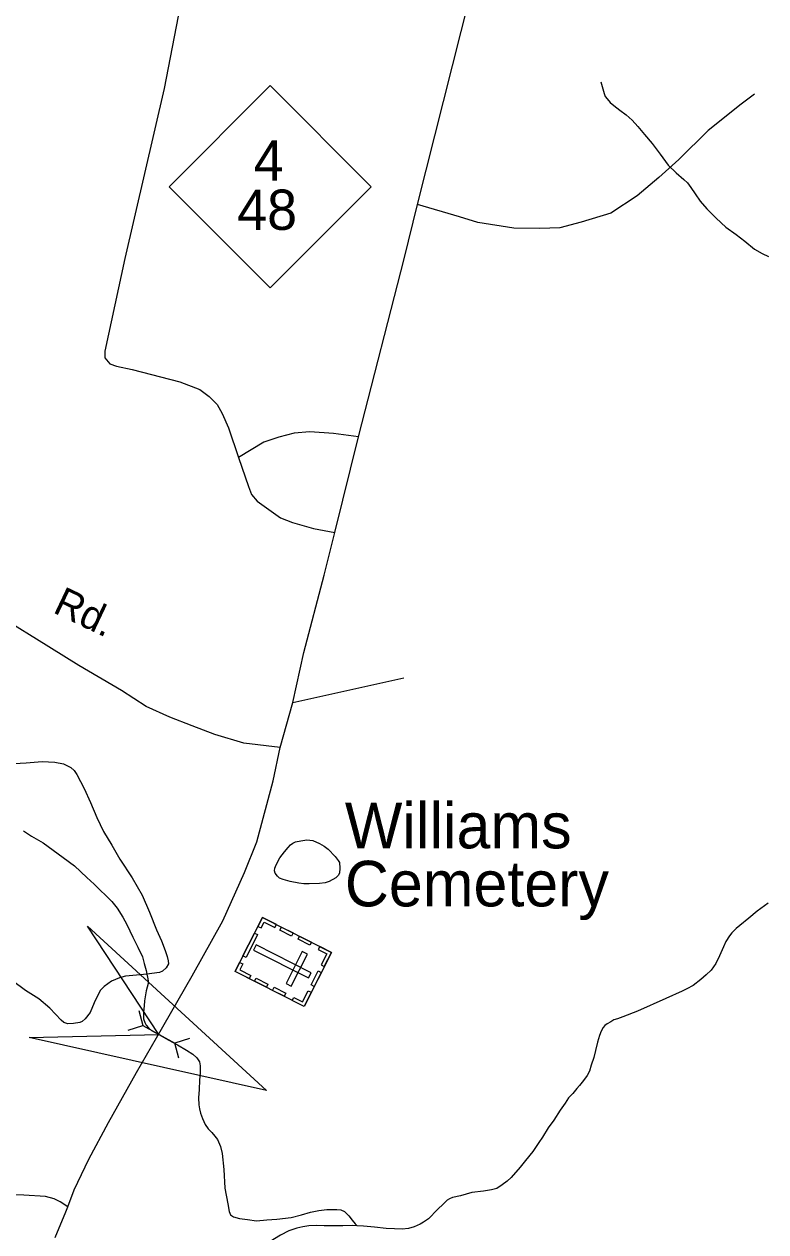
# Model space of a CAD drawing. Extents: x 2220236 to 2384410, y 720751 to 894131.
# Drawn here: x 2350024 to 2352466, y 858872 to 862847 of the extents above; entities that cross this region are included whole.
import ezdxf

# ---------------------------------------------------------------- set-up
doc = ezdxf.new("R2010")
doc.units = 0
for name, color, linetype in [('Exist Cultural Cemetery CELL', 7, 'Continuous'), ('Exist Cultural Cemetery Label', 7, 'Continuous'), ('Exist Hydrographic Creek Single Shore', 7, 'Continuous'), ('Exist Hydrographic Misc Water Feature', 7, 'Continuous'), ('Exist Hydrographic Pond Under 1500 Sq Ft', 7, 'Continuous'), ('Exist Road Non-System Type 51', 7, 'Continuous'), ('Exist Road Primary NC Attributed', 7, 'Continuous'), ('Exist Road Primary NC Shield CELL', 7, 'Continuous'), ('Exist Road Primary NC Shield Number Label', 7, 'Continuous'), ('Exist Road Secondary Structure Culvert Attributed CELL', 7, 'Continuous'), ('Exist Road Secondary Structure Culvert CELL', 7, 'Continuous'), ('Exist Road Secondary Type 51 Attributed', 7, 'Continuous'), ('Exist Road Secondary Type 51 Label', 7, 'Continuous')]:
    doc.layers.add(name, color=color, linetype=linetype)

msp = doc.modelspace()

# ---------------------------------------------------------------- linework, layer by layer
at = {"layer": 'Exist Cultural Cemetery CELL'}
for points in [[(2351035.7, 859792), (2350945.7, 859614.4), (2350718.6, 859729.6), (2350808.6, 859907.1)], [(2350793.7, 859877.6), (2350803.9, 859872.4), (2350813.9, 859892), (2350849.9, 859873.8), (2350854.9, 859883.7), (2350808.7, 859907.2)], [(2350871, 859875.5), (2350909.6, 859855.9), (2350904.5, 859845.8), (2350865.8, 859865.4)], [(2350792.8, 859850.7), (2350754.5, 859775), (2350744.3, 859780.2), (2350782.7, 859855.8)], [(2350930.9, 859845.1), (2350969.6, 859825.5), (2350964.4, 859815.4), (2350925.8, 859835)], [(2350960.3, 859708), (2350968.7, 859724.7), (2350787.8, 859816.4), (2350779.4, 859799.7)], [(2350956.5, 859786.4), (2350939.9, 859794.8), (2350886.6, 859689.8), (2350903.3, 859681.3)], [(2350997.1, 859811.6), (2350991.9, 859801.4), (2351020.6, 859786.9), (2351002.3, 859750.7), (2351012.2, 859745.7), (2351035.7, 859792)], [(2350733.5, 859759.1), (2350743.8, 859753.9), (2350733.8, 859734.3), (2350769.9, 859716), (2350764.9, 859706.1), (2350718.6, 859729.6)], [(2350788.2, 859707), (2350826.8, 859687.4), (2350821.6, 859677.3), (2350783, 859696.9)], [(2351002.2, 859725.9), (2350978.7, 859679.7), (2350968.6, 859684.9), (2350992, 859731.1)], [(2350846.9, 859677.2), (2350885.6, 859657.6), (2350880.4, 859647.4), (2350841.8, 859667)], [(2350907, 859634), (2350912.1, 859644.1), (2350940.8, 859629.5), (2350959.1, 859665.7), (2350969.1, 859660.7), (2350945.6, 859614.4)]]:
    msp.add_lwpolyline(points, close=True, dxfattribs=at)
at = {"layer": 'Exist Hydrographic Creek Single Shore'}
for points in [[(2352473.1, 859954.2), (2352437.5, 859927.2), (2352409.5, 859904.7), (2352380, 859880.5), (2352367.9, 859870.2), (2352354, 859856.5), (2352346.3, 859846.3), (2352334.5, 859827.8), (2352326.7, 859810.4), (2352313.2, 859780.3), (2352301.4, 859755.8), (2352285.5, 859733.9), (2352269.8, 859717.8), (2352252, 859702.9), (2352226.2, 859683.2), (2352206.3, 859672.5), (2352190.6, 859664.3), (2352136.7, 859640.1), (2352043.3, 859598.6), (2351995.4, 859580.2), (2351977.6, 859573.6), (2351965.7, 859569.8), (2351955.7, 859563.8), (2351943.8, 859557.4), (2351935.9, 859551.5), (2351929.9, 859545.3), (2351924.2, 859533), (2351918.2, 859518.6), (2351911.9, 859496.4), (2351904.8, 859468.8), (2351899.1, 859446.6), (2351891.3, 859420.7), (2351885.6, 859400.8), (2351877.6, 859386.6), (2351865.8, 859370.4), (2351852, 859354.4), (2351844.2, 859344.3), (2351830.5, 859327.9), (2351816.6, 859313.6), (2351804.9, 859295.7), (2351789.1, 859273.1), (2351767.5, 859239.4), (2351749.8, 859214.7), (2351730.3, 859184.3)], [(2350428, 859720.2), (2350405.8, 859717.7), (2350357.7, 859713.4), (2350337.9, 859708.3), (2350311.8, 859696.8), (2350287.9, 859680), (2350274.3, 859666.4), (2350254.6, 859625.5), (2350241.2, 859593.8), (2350225.3, 859573.4), (2350214.8, 859564.8), (2350207.7, 859561.2), (2350186.5, 859557.7), (2350167.5, 859557), (2350154.5, 859561.4), (2350145.4, 859568.5), (2350109, 859608.1), (2350072.6, 859639.4), (2350028.4, 859667.1), (2349985.8, 859698.9)], [(2350428, 859720.2), (2350429.7, 859710.5), (2350432.5, 859698.4), (2350432.2, 859689.2), (2350426.3, 859665.4), (2350420.8, 859633), (2350418.8, 859616.5), (2350417.4, 859595.1), (2350417.3, 859573.1), (2350421.7, 859560.8), (2350426, 859552.1), (2350433.9, 859543.2), (2350443.8, 859534.8), (2350467.3, 859522.3), (2350500.2, 859503.3), (2350528.4, 859488), (2350558.7, 859470.6), (2350578.9, 859456.6), (2350592.9, 859444.7), (2350601.3, 859431.3), (2350603.5, 859418.9), (2350603.4, 859395.3), (2350601.8, 859371.2), (2350600.4, 859341), (2350598.6, 859313), (2350598.9, 859290.7), (2350601.1, 859277), (2350605.2, 859263.1), (2350611.6, 859245.3), (2350620.2, 859225.3), (2350629.7, 859210.9), (2350642, 859198.9), (2350652, 859187.2), (2350660.3, 859176), (2350670.4, 859153.5), (2350676.3, 859130.7), (2350681.4, 859077.4), (2350684.3, 859016.2), (2350694.9, 858964.1), (2350699.2, 858939.7), (2350703.3, 858928.3), (2350713.4, 858922.2), (2350733.3, 858916.4), (2350759.4, 858912.6), (2350789.4, 858908.9), (2350823.4, 858911.9), (2350855.5, 858913.9), (2350903.2, 858920.1), (2350937.3, 858928.7), (2350967.1, 858937.5), (2350994.2, 858942.5), (2351020.9, 858946.3), (2351035.1, 858945.8), (2351053.1, 858945.9), (2351066.9, 858944.9), (2351079, 858938.8), (2351093.4, 858924.6), (2351103.5, 858910.9), (2351113.4, 858899.2), (2351120.6, 858891.9)], [(2351730.3, 859184.3), (2351718.2, 859166.8), (2351698.8, 859136.4), (2351675, 859107.6), (2351657.6, 859085.5), (2351627.8, 859051.5), (2351613.8, 859039.4), (2351597.9, 859027.3), (2351580.4, 859015.1), (2351562.2, 859010.1), (2351536.4, 859005.7), (2351498.5, 859001.9), (2351460.6, 858991.1), (2351434.5, 858985.2), (2351424.5, 858980.8), (2351416.5, 858976.2), (2351404.9, 858964.3), (2351384.9, 858946.4), (2351355.3, 858915.6), (2351338.7, 858904.1), (2351327.5, 858897.1), (2351307.8, 858889.1), (2351289.7, 858883.4), (2351268.1, 858881.5), (2351243.8, 858882.2), (2351215.8, 858883.7), (2351177.6, 858887.7), (2351141.7, 858891.1), (2351120.6, 858891.9)], [(2351120.6, 858891.9), (2351103.5, 858892.8), (2351073.7, 858892.6), (2351033.7, 858891.6), (2351011.7, 858891.7), (2350987.7, 858893), (2350961.8, 858892), (2350941.9, 858888.9), (2350921.7, 858884.8), (2350895.8, 858876.1), (2350868.1, 858861.9), (2350848.3, 858849.6), (2350800.6, 858819.1), (2350772.8, 858800.5), (2350749, 858782.5), (2350745.8, 858780.7)]]:
    msp.add_lwpolyline(points, dxfattribs=at)
at = {"layer": 'Exist Hydrographic Misc Water Feature'}
msp.add_lwpolyline([(2351922.8, 862656.6), (2351933.2, 862618.6), (2351937.2, 862609), (2351943.4, 862601), (2351953.4, 862588.9), (2351965.7, 862578.9), (2351985.7, 862563.4), (2352006, 862547.8), (2352025.4, 862531.2), (2352044.3, 862510), (2352066.7, 862483.6), (2352091.2, 862454.4), (2352117.6, 862418.4), (2352144, 862382.7), (2352170.3, 862357.6), (2352196.5, 862335.7), (2352207.5, 862324.6), (2352218.9, 862309.3), (2352232.9, 862287.9), (2352249.3, 862264), (2352271.4, 862239.3), (2352302.1, 862208.7), (2352334.2, 862178.8), (2352368.7, 862154), (2352396.9, 862132.1), (2352429.1, 862106.2), (2352453.6, 862092.5), (2352474.4, 862081.8)], dxfattribs=at)
at = {"layer": 'Exist Hydrographic Pond Under 1500 Sq Ft'}
for points in [[(2349991.3, 860414), (2350031, 860415.6), (2350083, 860420), (2350125.1, 860418.5), (2350153.2, 860413), (2350177.3, 860400.9), (2350188.2, 860390.8), (2350197.6, 860377.1), (2350222.2, 860331.5), (2350242.8, 860285.4), (2350263.1, 860236.4), (2350285.7, 860190.3), (2350312.5, 860144.8), (2350339, 860099), (2350379.6, 860037.6), (2350412.5, 859979.9), (2350437.1, 859924.1), (2350459.8, 859866), (2350476.3, 859830.5), (2350488.5, 859798.2), (2350494.9, 859778.8), (2350498.1, 859764.1), (2350499.2, 859754.3), (2350491.2, 859740.9), (2350479.8, 859730.6), (2350469.5, 859726.2), (2350428, 859720.2)], [(2350022.1, 860192), (2350048.4, 860174.1), (2350086.7, 860152.7), (2350153, 860103.8), (2350189.3, 860076.4), (2350229.9, 860038.7), (2350254.1, 860016.7), (2350274.6, 859997.2), (2350292.7, 859978.9), (2350312.9, 859959.4), (2350330.5, 859937.8), (2350349.4, 859908.4), (2350361.9, 859884.3), (2350382.3, 859842.4), (2350398.8, 859808.7), (2350413.2, 859777.1), (2350419.4, 859755.3), (2350425.5, 859732.6), (2350428, 859720.2)], [(2350849.3, 860069), (2350853.7, 860080.6), (2350865.6, 860103.5), (2350881.2, 860122.8), (2350893.1, 860137.4), (2350900.6, 860145.9), (2350908.9, 860151.8), (2350917, 860155.4), (2350934.9, 860159.5), (2350954.8, 860161.9), (2350974.9, 860160.4), (2350997, 860150.5), (2351012.1, 860141.3), (2351025.3, 860131.3), (2351047.6, 860107.6), (2351057.7, 860094.9), (2351061.9, 860087.5), (2351063.9, 860069.6), (2351062.3, 860053.1), (2351057.7, 860044.7), (2351050.5, 860037.2), (2351028.4, 860024.8), (2351014.7, 860020.9), (2350996.4, 860018.5), (2350962.7, 860017.8), (2350945.3, 860018.1), (2350928.5, 860019.7), (2350900.3, 860025.1), (2350876.4, 860031.7), (2350864.4, 860036.8), (2350858.2, 860043.1), (2350850, 860052.6), (2350848.7, 860060.1), (2350849.3, 860069)]]:
    msp.add_lwpolyline(points, dxfattribs=at)
at = {"layer": 'Exist Road Non-System Type 51'}
msp.add_line((2350909.2, 860614.7), (2351274.1, 860695.1), dxfattribs=at)
for points in [[(2350611.2, 863288.1), (2350485.1, 862634.9), (2350355.9, 862075.6), (2350289.5, 861770.9), (2350289.8, 861748.9), (2350306, 861729), (2350328.1, 861721.3), (2350380.2, 861710), (2350536.7, 861669.8), (2350603, 861644.7), (2350633.2, 861621.1), (2350659.4, 861595.4), (2350675.9, 861565.6), (2350696.4, 861517.8), (2350729.6, 861420.1)], [(2352428.7, 862616.3), (2352385.2, 862583.7), (2352276.1, 862496.4), (2352179.4, 862401.2), (2352114.1, 862342.5), (2352042.8, 862281.8), (2351955.5, 862224.6), (2351857.8, 862195.6), (2351788.2, 862176.7), (2351722.3, 862173.9), (2351636.2, 862174.9), (2351518, 862193.5), (2351457.8, 862212.7), (2351319.4, 862253)], [(2351124.6, 861488.9), (2351042.5, 861500), (2350964.5, 861505), (2350912.6, 861500.5), (2350862.7, 861487.8), (2350813, 861471.2), (2350729.6, 861420.1)], [(2350729.6, 861420.1), (2350762.7, 861324.7), (2350773, 861298.9), (2350791.3, 861277), (2350868, 861221.9), (2350908, 861206.3), (2350976.3, 861187.3), (2351046.4, 861174.2)], [(2350167.9, 858954.9), (2350142.7, 858971.2), (2350122.6, 858980.9), (2350094.3, 858988.2), (2350023.4, 858993.2), (2349804.8, 858997.4), (2349247.8, 858993.2), (2348571, 858989), (2347869, 858976.3), (2347179.5, 858963.7), (2346722.3, 858972.9), (2346208.6, 858964.7), (2345650.8, 858958.1), (2345379, 858948.8)]]:
    msp.add_lwpolyline(points, dxfattribs=at)
at = {"layer": 'Exist Road Primary NC Attributed'}
for points in [[(2350867.1, 860466.1), (2350909.2, 860614.7), (2350945.3, 860779.1), (2351012.1, 861033.7), (2351046.4, 861174.2), (2351124.6, 861488.9), (2351275.5, 862074.5), (2351319.4, 862253), (2351519.8, 863049.2), (2351566.1, 863199.7), (2351610.4, 863334.2), (2351637.5, 863400.5), (2351662.7, 863464.8), (2351696, 863525.2), (2351741, 863613.7), (2351789.9, 863694.3), (2351839.1, 863768.7), (2351911.9, 863873.6), (2352149.8, 864206.4), (2352265.7, 864371.7), (2352373.9, 864512.9), (2352480.1, 864672.2)], [(2350126.7, 858853.7), (2350161.6, 858938.2), (2350167.9, 858954.9), (2350188.7, 859010.5), (2350237.4, 859111), (2350302.1, 859231.7), (2350394, 859396.9), (2350459.6, 859510.6), (2350577.3, 859714.6), (2350678.2, 859895.5), (2350749.6, 860055.3), (2350789.6, 860156.3), (2350844.2, 860356.1), (2350867.1, 860466.1)]]:
    msp.add_lwpolyline(points, dxfattribs=at)
at = {"layer": 'Exist Road Primary NC Shield CELL'}
msp.add_lwpolyline([(2350501, 862311.6), (2350834, 862644.6), (2351166.9, 862311.6), (2350834, 861978.6)], close=True, dxfattribs=at)
at = {"layer": 'Exist Road Secondary Structure Culvert Attributed CELL'}
msp.add_lwpolyline([(2350233, 859878.5), (2350821.8, 859337), (2350041.1, 859511.6), (2350467.3, 859522.3)], close=True, dxfattribs=at)
at = {"layer": 'Exist Road Secondary Structure Culvert CELL'}
for p, q in [((2350401.8, 859600.8), (2350414.4, 859551.6)), ((2350366, 859536.3), (2350414.4, 859551.6)), ((2350414.4, 859551.6), (2350520.2, 859493)), ((2350568.6, 859508.3), (2350520.2, 859493)), ((2350532.9, 859443.9), (2350520.2, 859493))]:
    msp.add_line(p, q, dxfattribs=at)
at = {"layer": 'Exist Road Secondary Type 51 Attributed'}
msp.add_lwpolyline([(2350867.1, 860466.1), (2350747, 860481), (2350652.4, 860509.3), (2350576.7, 860537.7), (2350504.2, 860566.1), (2350425.4, 860600.8), (2350345, 860653.9), (2350203.9, 860736.1), (2350065, 860822.5), (2349908.3, 860919.5)], dxfattribs=at)

# ---------------------------------------------------------------- texts
at = {"layer": 'Exist Cultural Cemetery Label'}
for s, p in [('Williams', (2351080, 860134.4)), ('Cemetery', (2351080, 859943.4))]:
    msp.add_text(s, height=150, dxfattribs=at).set_placement(p)
at = {"layer": 'Exist Road Primary NC Shield Number Label'}
for s, p in [('4', (2350779.9, 862332.1)), ('48', (2350725.5, 862169.8))]:
    msp.add_text(s, height=132.5, dxfattribs=at).set_placement(p)
at = {"layer": 'Exist Road Secondary Type 51 Label'}
msp.add_text('Rd.', height=95, rotation=334.6081, dxfattribs=at).set_placement((2350115, 860912.1))

doc.saveas('drawing.dxf')
